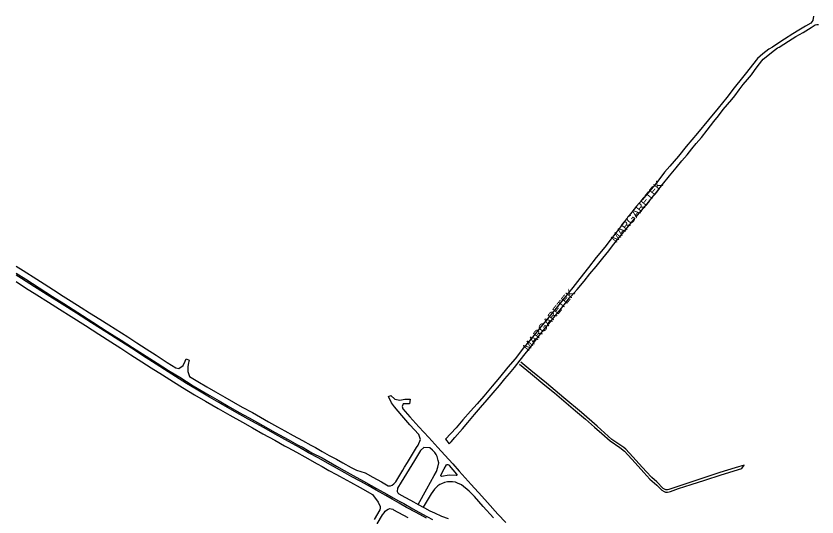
# Model space of a CAD drawing. Extents: x -304109 to -273954, y 21500 to 39796.
# Drawn here: x -299200 to -298200, y 36663 to 37289 of the extents above; entities that cross this region are included whole.
import ezdxf

# ---------------------------------------------------------------- set-up
doc = ezdxf.new("R2010")
doc.units = 0
doc.layers.add('krawedzie_ulic', color=7, linetype='Continuous')
doc.layers.add('nazwy_ulic', color=7, linetype='Continuous')

msp = doc.modelspace()

# ---------------------------------------------------------------- linework, layer by layer
at = {"layer": 'krawedzie_ulic'}
for points in [[(-298204.203, 37288.69), (-298204.925, 37283.129), (-298207.487, 37279.89), (-298214.375, 37275.889), (-298222.589, 37271.108), (-298230.092, 37266.373), (-298240.376, 37259.901), (-298248.85, 37254.256), (-298255.461, 37250), (-298259.995, 37247.157), (-298267.402, 37241.385), (-298274.301, 37235.745), (-298280.522, 37227.821), (-298287.977, 37218.263), (-298292.965, 37211.949), (-298303.191, 37198.863), (-298312.408, 37186.979), (-298323.115, 37173.61), (-298335.338, 37158.96), (-298349.199, 37142.391), (-298363.135, 37125.67), (-298372.988, 37113.781), (-298383.829, 37101.351), (-298390.206, 37093.808), (-298400, 37081.025), (-298411.053, 37067.736), (-298418.085, 37059.457), (-298425.116, 37051.204), (-298435.513, 37038.091)], [(-298426.087, 37037.719), (-298421.596, 37043.212), (-298412.117, 37054.435), (-298405.6, 37062.161), (-298400, 37069.236), (-298392.813, 37078.387), (-298383.994, 37089.125), (-298375.677, 37099.02), (-298368.496, 37107.84), (-298361.943, 37115.537), (-298356.2, 37122.923), (-298350.605, 37129.469), (-298344.306, 37137.266), (-298337.126, 37146.264), (-298328.638, 37157.024), (-298322.768, 37164.31), (-298316.951, 37171.9), (-298311.506, 37178.242), (-298306.288, 37184.328), (-298302.662, 37189.158), (-298297.098, 37196.492), (-298292.265, 37203.084), (-298286.642, 37209.427), (-298281.602, 37215.461), (-298277.852, 37220.673), (-298273.371, 37226.728), (-298267.252, 37234.829), (-298263.258, 37237.933), (-298256.536, 37243.318), (-298249.331, 37248.935), (-298247.098, 37250), (-298235.59, 37257.129), (-298226.123, 37263.123), (-298217.245, 37268.332), (-298207.09, 37274.501), (-298202.012, 37277.597), (-298200.007, 37278.054), (-298197.951, 37278.116)], [(-298436.174, 37037.258), (-298437.594, 37035.466), (-298447.779, 37022.421), (-298456.833, 37010.634), (-298464.944, 37000), (-298475.47, 36987.177), (-298485.162, 36974.995), (-298495.961, 36960.975), (-298504.794, 36949.866), (-298515.471, 36936.66), (-298525.617, 36923.916), (-298536.395, 36910.71), (-298546.342, 36898.755), (-298556.995, 36885.957), (-298566.156, 36874.413), (-298576.933, 36860.902), (-298585.769, 36850.199), (-298596.218, 36837.3), (-298605.283, 36826.596), (-298615.99, 36814.28), (-298624.399, 36804.621), (-298632.455, 36795.499), (-298642.153, 36784.486), (-298650.485, 36774.599), (-298663.57, 36760.388), (-298659.016, 36754.874), (-298656.538, 36757.176), (-298651.993, 36762.439), (-298642.421, 36773.274), (-298635.705, 36781.169), (-298627.348, 36791.182), (-298620.205, 36800.02), (-298611.922, 36809.449), (-298604.043, 36818.494), (-298596.265, 36827.539), (-298589.601, 36835.662), (-298583.947, 36842.558), (-298577.534, 36850.095), (-298570.367, 36859.212), (-298564.082, 36866.952), (-298558.506, 36874.229), (-298549.325, 36886.765), (-298541.424, 36896.471), (-298534.81, 36904.517), (-298526.683, 36914.581), (-298522.266, 36920.047), (-298515.526, 36928.246), (-298508.737, 36936.777), (-298506.869, 36939.076), (-298499.495, 36947.482), (-298490.708, 36957.855), (-298483.362, 36966.82), (-298475.637, 36976.119), (-298467.46, 36986.386), (-298459.761, 36995.786), (-298456.431, 37000), (-298450.742, 37007.541), (-298442.731, 37017.054), (-298431.517, 37031.078), (-298426.767, 37036.887)], [(-299200, 36976.545), (-299191.184, 36971.002), (-299173.974, 36960.115), (-299165, 36954.521), (-299153.195, 36946.986), (-299140.957, 36939.198), (-299131.243, 36932.897), (-299118.571, 36924.908), (-299108.322, 36918.33), (-299095.37, 36910.216), (-299084.152, 36903.109), (-299076.299, 36898.094), (-299060.594, 36888.165), (-299049.095, 36880.78), (-299037.519, 36873.345), (-299024.924, 36865.357), (-299011.156, 36856.408), (-299000.447, 36849.528), (-298996.554, 36848.786), (-298991.412, 36852.674), (-298988.641, 36858.024), (-298987.611, 36860.849), (-298983.689, 36859.218), (-298984.461, 36855.708), (-298985.482, 36851.206), (-298985.378, 36845.159), (-298983.263, 36838.717), (-298972.939, 36832.52), (-298961.647, 36825.897), (-298950.941, 36819.6), (-298939.471, 36813.003), (-298928.281, 36806.532), (-298917.552, 36800.642), (-298904.885, 36793.67), (-298894.92, 36788.106), (-298884.674, 36782.316), (-298873.714, 36776.046), (-298864.284, 36770.836), (-298853.86, 36765.021), (-298842.493, 36758.829), (-298831.993, 36753.066), (-298826.258, 36750), (-298817.912, 36745.162), (-298808.871, 36740.152), (-298800, 36735.374), (-298791.998, 36731.091), (-298781.598, 36725.208), (-298774.768, 36721.856), (-298763.944, 36718.633), (-298754.42, 36713.255), (-298743.823, 36707.138), (-298735.226, 36702.317), (-298732.451, 36702.476), (-298730.225, 36703.005), (-298728.149, 36704.631), (-298726.338, 36706.849), (-298725.916, 36707.449), (-298717.109, 36721.699), (-298714.802, 36725.405), (-298711.27, 36731.242), (-298704.953, 36741.613), (-298699.907, 36750), (-298697.891, 36753.067), (-298694.778, 36760.076), (-298697.177, 36766.264), (-298708.098, 36778.578), (-298718.227, 36790.11), (-298727.257, 36800.707), (-298731.099, 36805.971), (-298734.979, 36813.6), (-298731.837, 36815.143), (-298727.159, 36810.443), (-298720.672, 36809.261), (-298714.579, 36810.518), (-298708.048, 36810.582), (-298708.497, 36804.606), (-298716.783, 36804.633), (-298717.857, 36801.322), (-298717.181, 36798.479), (-298708.305, 36788.364), (-298697.231, 36775.999), (-298684.651, 36762.398), (-298673.45, 36750), (-298664.687, 36740.368), (-298654.688, 36729.739), (-298646.532, 36720.631), (-298631.554, 36703.899), (-298618.227, 36689.218), (-298611.157, 36681.358), (-298598.254, 36666.993), (-298588.613, 36656.322)], [(-299200, 36967.882), (-299187.675, 36960.044), (-299171.306, 36949.458), (-299154.352, 36938.722), (-299140.43, 36929.699), (-299122.634, 36918.459), (-299104.175, 36906.69), (-299085.995, 36894.995), (-299068.786, 36884.21), (-299054.61, 36875.137), (-299037.451, 36864.123), (-299023.938, 36855.58), (-299009.431, 36846.407), (-298995.562, 36837.764), (-298978.634, 36827.257), (-298963.823, 36818.34), (-298946.516, 36808.317), (-298935.021, 36801.746), (-298921.461, 36793.965), (-298908.896, 36787.043), (-298892.024, 36777.628), (-298876.401, 36768.969), (-298860.319, 36760.084), (-298848.57, 36753.615), (-298841.613, 36750), (-298830.516, 36743.608), (-298817.909, 36737.108), (-298800, 36726.99), (-298790.183, 36721.584), (-298779.031, 36715.274), (-298766.219, 36708.237), (-298750.057, 36699.003), (-298737.196, 36691.939), (-298723.285, 36684.161), (-298715.914, 36680.109), (-298704.561, 36673.718), (-298692.354, 36666.899), (-298679.866, 36660.149)], [(-298760.237, 36702.566), (-298770.289, 36708.161), (-298780.623, 36713.661), (-298789.348, 36718.46), (-298800, 36724.321), (-298811.25, 36730.728), (-298821.983, 36736.673), (-298834.865, 36743.532), (-298845.934, 36750), (-298859.748, 36757.495), (-298876.288, 36766.582), (-298890.306, 36774.462), (-298910.135, 36785.614), (-298927.288, 36795.205), (-298943.981, 36804.494), (-298958.51, 36812.905), (-298972.989, 36821.519), (-298987.163, 36830.008), (-299010.109, 36844.549), (-299029.614, 36856.999), (-299041.955, 36865.141), (-299055.926, 36873.911), (-299071.48, 36883.917), (-299086.522, 36893.468), (-299105.696, 36905.818), (-299124.665, 36917.865), (-299142.435, 36929.028), (-299161.046, 36940.695), (-299176.802, 36950.548), (-299193.196, 36961.032), (-299200, 36965.315)], [(-299200, 36957.415), (-299188.084, 36949.6), (-299173.807, 36940.629), (-299159.326, 36931.456), (-299145.762, 36922.837), (-299131.051, 36913.64), (-299113.382, 36902.247), (-299096.528, 36891.435), (-299081.766, 36881.958), (-299069.273, 36874.02), (-299056.473, 36865.676), (-299042.934, 36857.108), (-299031.283, 36849.724), (-299017.184, 36840.905), (-299003.341, 36832.287), (-298992.097, 36825.155), (-298977.031, 36816.036), (-298963.419, 36808.001), (-298947.437, 36798.734), (-298933.062, 36790.475), (-298917.386, 36781.562), (-298904.796, 36774.59), (-298891.747, 36767.213), (-298876.914, 36759.134), (-298864.782, 36752.363), (-298860.501, 36750), (-298849.909, 36744.166), (-298839.404, 36738.275), (-298824.05, 36729.811), (-298817.763, 36726.256), (-298809.304, 36721.482), (-298800, 36716.496), (-298796.187, 36714.512), (-298782.247, 36706.835), (-298770.266, 36700.149), (-298755.031, 36691.473), (-298747.949, 36682.087), (-298745.394, 36676.656), (-298745.451, 36674.419), (-298745.891, 36672.141), (-298752.734, 36660.105)], [(-298571.483, 36854.325), (-298557.415, 36842.792), (-298539.616, 36827.748), (-298527.796, 36818.158), (-298513.292, 36805.967), (-298501.264, 36795.718), (-298488.956, 36785.471), (-298477.541, 36775.625), (-298468.474, 36767.748), (-298458.181, 36758.607), (-298446.137, 36750), (-298440.233, 36745.44), (-298427.055, 36730.916), (-298416.301, 36718.995), (-298408.431, 36710.632), (-298400, 36703.098), (-298393.649, 36696.786), (-298390.827, 36695.238), (-298389.022, 36694.554), (-298386.639, 36694.527), (-298384.286, 36694.898), (-298382.668, 36695.398), (-298372.654, 36698.99), (-298356.845, 36704.061), (-298339.892, 36709.336), (-298319.432, 36716.063), (-298293.558, 36724.04), (-298291.017, 36727.956), (-298302.15, 36724.592), (-298321.39, 36718.831), (-298341.342, 36712.207), (-298366.301, 36703.976), (-298379.771, 36699.365), (-298384.905, 36697.607), (-298386.673, 36697.344), (-298388.495, 36697.469), (-298390.247, 36697.987), (-298391.845, 36698.872), (-298400, 36707.167), (-298406.264, 36712.816), (-298413.012, 36720.362), (-298421.846, 36729.792), (-298429.86, 36738.489), (-298438.585, 36748.222), (-298441.13, 36750), (-298455.877, 36760.146), (-298474.397, 36776.914), (-298493.984, 36793.804), (-298515.867, 36812.103), (-298537.775, 36830.3), (-298557.282, 36846.301), (-298569.742, 36856.623)], [(-298697.762, 36678.91), (-298687.09, 36698.61), (-298678.051, 36714.966), (-298675.023, 36720.027), (-298673.408, 36725.433), (-298672.203, 36730.816), (-298672.704, 36734.05), (-298673.596, 36737.2), (-298674.282, 36738.957), (-298675.606, 36741.568), (-298677.273, 36743.974), (-298679.253, 36746.131), (-298680.03, 36746.834), (-298683.462, 36749.82), (-298690.958, 36750), (-298695.043, 36746.323), (-298702.58, 36734.024), (-298709.268, 36723.078), (-298719.224, 36706.67), (-298723.637, 36699.176), (-298724.242, 36695.402), (-298723.221, 36693.595), (-298721.886, 36692.087), (-298714.644, 36687.987), (-298707.57, 36684.248), (-298696.888, 36678.434), (-298691.573, 36675.524)], [(-298659.016, 36727.533), (-298649.907, 36716.901), (-298649.467, 36716.493), (-298649.37, 36715.901), (-298649.657, 36715.374), (-298650.207, 36715.134), (-298650.309, 36715.131), (-298659.296, 36715.637), (-298668.623, 36713.787), (-298669.256, 36714.088), (-298669.629, 36714.683), (-298669.624, 36715.384), (-298669.597, 36715.465), (-298665.328, 36723.318), (-298662.376, 36728.356), (-298661.555, 36728.778), (-298660.633, 36728.819), (-298659.778, 36728.47), (-298659.148, 36727.795), (-298659.016, 36727.533)], [(-298603.765, 36662.299), (-298616.591, 36676.663), (-298627.539, 36688.944), (-298634.254, 36695.777), (-298643.867, 36703.599), (-298648.871, 36705.76), (-298651.415, 36706.714), (-298654.977, 36707.226), (-298658.573, 36707.34), (-298661.242, 36707.166), (-298665.017, 36706.237), (-298668.677, 36704.925), (-298670.628, 36704.045), (-298673.419, 36702.064), (-298675.96, 36699.771), (-298677.493, 36698.089), (-298681.483, 36692.212), (-298691.573, 36675.524)], [(-298700.284, 36668.981), (-298712.249, 36675.311), (-298721.598, 36680.532), (-298730.417, 36685.638), (-298738.287, 36690.033), (-298750.163, 36696.869), (-298760.237, 36702.566)], [(-298749.109, 36654.749), (-298742.311, 36665.997), (-298740.31, 36668.668), (-298738.967, 36670.464), (-298737.327, 36671.993), (-298735.442, 36673.207), (-298733.371, 36674.067), (-298733.307, 36674.087), (-298731.398, 36673.743), (-298729.599, 36673.016), (-298728.62, 36672.418), (-298710.59, 36662.679)], [(-298691.573, 36675.524), (-298690.069, 36674.701), (-298683.297, 36671.096), (-298677.49, 36668.508), (-298668.593, 36664.469), (-298660.588, 36661.367)], [(-298687.497, 36661.97), (-298700.284, 36668.981)]]:
    msp.add_lwpolyline(points, dxfattribs=at)

# ---------------------------------------------------------------- texts
at = {"layer": 'nazwy_ulic'}
for p in [(-298450.501, 37004.953), (-298560.221, 36869.712)]:
    msp.add_text('MARGARETEK', height=10, rotation=51.115753, dxfattribs=at).set_placement(p)

doc.saveas('drawing.dxf')
